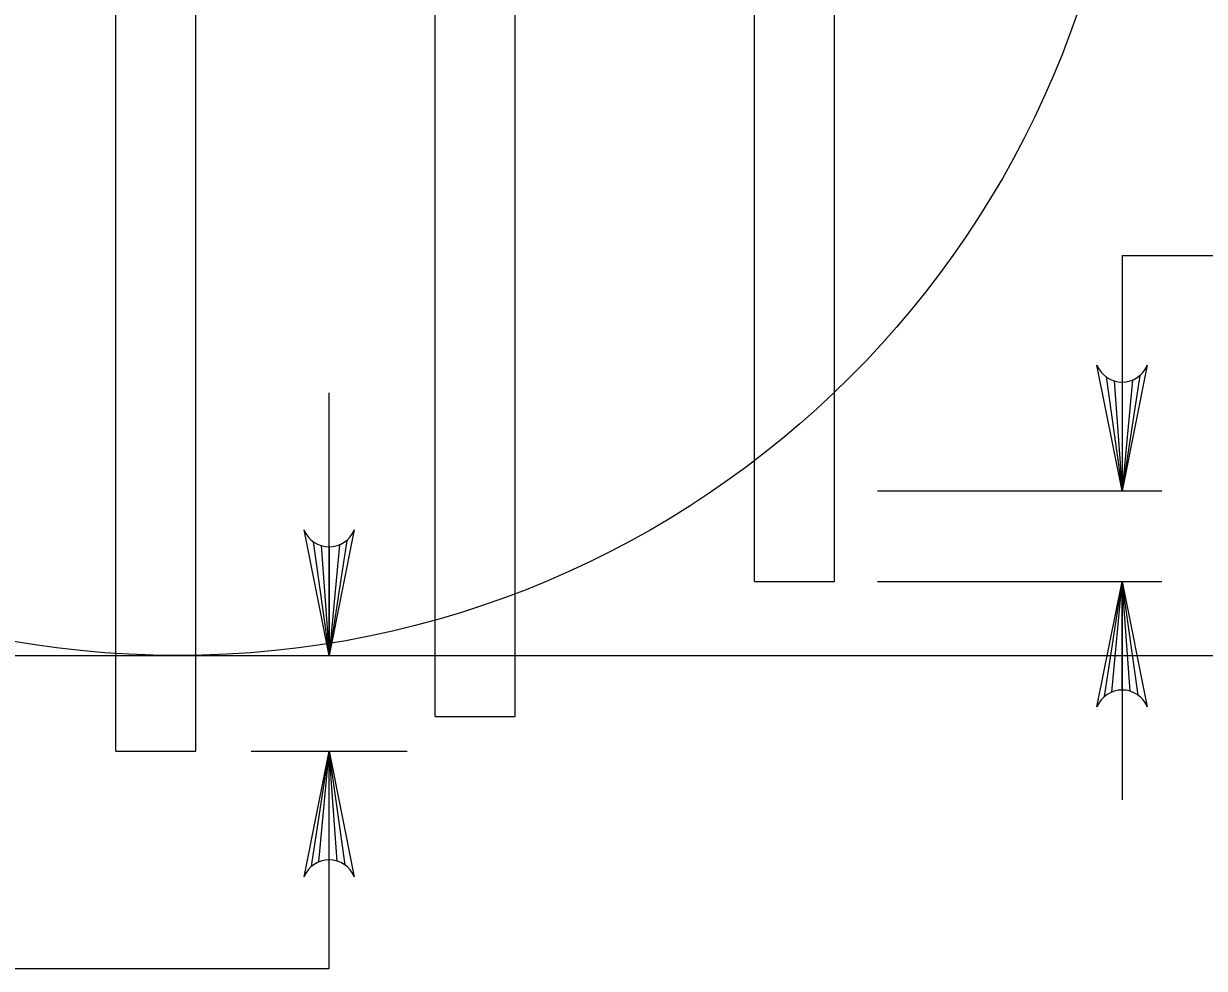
# Model space of a CAD drawing. Extents: x 1083.1 to 1117.1, y 697.4 to 741.4.
# Drawn here: x 1103.363 to 1105.026, y 730.066 to 731.398 of the extents above; entities that cross this region are included whole.
import ezdxf

# ---------------------------------------------------------------- set-up
doc = ezdxf.new("R2010")
doc.units = 0
doc.header["$LTSCALE"] = 0.062
doc.layers.add('1', color=7, linetype='Continuous', lineweight=13)

msp = doc.modelspace()

# ---------------------------------------------------------------- linework, layer by layer
at = {"layer": '1', "lineweight": 25}
for p, q in [((1103.49242, 730.37225), (1103.49242, 733.18733)), ((1103.60492, 730.37225), (1103.60492, 733.18442)), ((1103.94225, 730.42108), (1103.94225, 733.15825)), ((1104.05467, 730.42108), (1104.05467, 733.15825)), ((1104.392, 730.61167), (1104.392, 733.00433)), ((1104.5045, 730.61167), (1104.5045, 733.00433)), ((1104.392, 730.61167), (1104.5045, 730.61167)), ((1103.94225, 730.42108), (1104.05467, 730.42108)), ((1103.49242, 730.37225), (1103.60492, 730.37225))]:
    msp.add_line(p, q, dxfattribs=at)
at = {"layer": '1'}
for p, q in [((1104.90975, 731.07075), (1104.90975, 730.73942)), ((1104.90975, 731.07075), (1106.89125, 731.07075)), ((1104.88733, 730.89967), (1104.90975, 730.73942)), ((1104.89842, 730.89425), (1104.90975, 730.73942)), ((1104.93458, 730.90158), (1104.90975, 730.73942)), ((1104.92417, 730.89542), (1104.90975, 730.73942)), ((1104.90975, 730.89258), (1104.90975, 730.73942)), ((1103.79292, 730.50717), (1103.79292, 730.87758)), ((1104.56542, 730.73942), (1104.96575, 730.73942)), ((1103.7705, 730.66742), (1103.79292, 730.50717)), ((1103.78158, 730.662), (1103.79292, 730.50717)), ((1103.81767, 730.66933), (1103.79292, 730.50717)), ((1103.80733, 730.66317), (1103.79292, 730.50717)), ((1103.79292, 730.66033), (1103.79292, 730.50717)), ((1104.56542, 730.61167), (1104.96575, 730.61167)), ((1104.885, 730.4495), (1104.90975, 730.61167)), ((1104.89542, 730.45567), (1104.90975, 730.61167)), ((1104.90975, 730.61167), (1104.90975, 730.30358)), ((1104.90975, 730.4585), (1104.90975, 730.61167)), ((1104.92108, 730.45683), (1104.90975, 730.61167)), ((1104.93217, 730.45142), (1104.90975, 730.61167)), ((1103.68317, 730.37225), (1103.90267, 730.37225)), ((1103.76808, 730.21017), (1103.79292, 730.37225)), ((1103.7785, 730.21625), (1103.79292, 730.37225)), ((1103.79292, 730.06625), (1103.79292, 730.37225)), ((1103.79292, 730.21908), (1103.79292, 730.37225)), ((1103.80425, 730.2175), (1103.79292, 730.37225)), ((1103.81533, 730.212), (1103.79292, 730.37225)), ((1099.97208, 730.06625), (1103.79292, 730.06625))]:
    msp.add_line(p, q, dxfattribs=at)
for points in [[(1104.94517, 730.91642), (1104.90975, 730.73942), (1104.87433, 730.91642)], [(1103.82833, 730.68417), (1103.79292, 730.50717), (1103.7575, 730.68417)], [(1104.87433, 730.43467), (1104.90975, 730.61167), (1104.94517, 730.43467)], [(1103.7575, 730.19525), (1103.79292, 730.37225), (1103.82833, 730.19525)]]:
    msp.add_lwpolyline(points, dxfattribs=at)
at = {"layer": '1', "lineweight": 25}
msp.add_lwpolyline([(1102.06542, 730.50717), (1104.80275, 730.50717), (1105.04333, 730.50717)], dxfattribs=at)
msp.add_circle((1103.57962, 731.84588), 1.33878, dxfattribs=at)
at = {"layer": '1'}
for centre, start, end in [((1104.90973, 730.93074), 202.08782, 337.91395), ((1103.79286, 730.6985), 202.08782, 337.91395), ((1104.90981, 730.42034), 22.08782, 157.91395), ((1103.79294, 730.18099), 22.08782, 157.91395)]:
    msp.add_arc(centre, 0.0382, start, end, dxfattribs=at)

doc.saveas('drawing.dxf')
